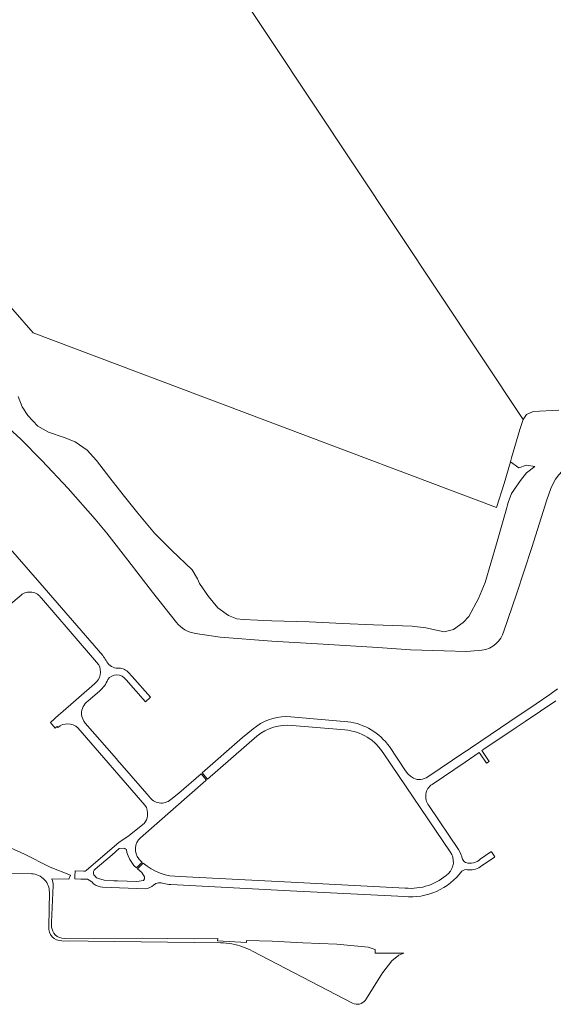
# Model space of a CAD drawing. Extents: x 184422 to 188298, y 343471 to 350189.
# Tile 511 of 513: x 187609 to 187876, y 349296 to 349790. Entities that reach past the tile are written whole.
import ezdxf

# ---------------------------------------------------------------- set-up
doc = ezdxf.new("R2010")
doc.units = 0
for name, color, linetype, lineweight in [('B-WA-GR-GRAS-GV', 252, 'Continuous', 13), ('B-WA-OG-TERREIN_ERF-GV', 252, 'Continuous', 18), ('B-WA-OG-WATER-GV', 252, 'Continuous', 18), ('B-WA-VH-VERHARDING_GESLOTEN-GV', 252, 'Continuous', 18)]:
    doc.layers.add(name, color=color, linetype=linetype, lineweight=lineweight)

msp = doc.modelspace()

# ---------------------------------------------------------------- linework, layer by layer
at = {"layer": 'B-WA-GR-GRAS-GV', "flags": 128}
for points in [[(187879.036, 349594.402), (187866.092, 349593.751), (187862.811, 349592.18), (187861.076, 349589.825), (187859.398, 349584.788), (187855.325, 349570.576), (187854.739, 349568.586), (187854.825, 349568.525), (187858.984, 349565.588), (187862.781, 349566.816), (187866.9, 349566.256), (187862.697, 349563.03), (187859.711, 349559.212), (187855.217, 349552.677), (187853.502, 349548.116), (187852.358, 349543.854), (187847.696, 349527.426), (187842.11, 349507.934), (187838.766, 349500.024), (187833.846, 349490.936), (187831.078, 349487.953), (187826.096, 349484.415), (187821.466, 349483.279), (187817.622, 349484.018), (187812.335, 349485.271), (187805.488, 349486.028), (187785.999, 349486.845), (187770.499, 349487.48), (187753.735, 349488.353), (187735.082, 349488.826), (187720.744, 349489.398), (187717.459, 349489.74), (187713.403, 349491.461), (187707.961, 349495.236), (187703.355, 349500.988), (187698.791, 349507.473), (187697.717, 349509.822), (187695.052, 349514.382), (187684.921, 349524.052), (187676.207, 349532.684), (187667.896, 349542.712), (187660.428, 349551.933), (187653.776, 349560.572), (187647.079, 349569.106), (187642.414, 349574.308), (187636.488, 349578.5), (187630.968, 349580.794), (187623.096, 349583.454), (187617.677, 349586.474), (187612.742, 349591.803), (187609.884, 349596.143), (187607.888, 349601.228)], [(187879.036, 349594.402), (187866.092, 349593.751), (187862.811, 349592.18), (187861.076, 349589.825), (187859.398, 349584.788), (187855.325, 349570.576), (187854.739, 349568.586), (187854.825, 349568.525), (187858.984, 349565.588), (187862.781, 349566.816), (187866.9, 349566.256), (187862.697, 349563.03), (187859.711, 349559.212), (187855.217, 349552.677), (187853.502, 349548.116), (187852.358, 349543.854), (187847.696, 349527.426), (187842.11, 349507.934), (187838.766, 349500.024), (187833.846, 349490.936), (187831.078, 349487.953), (187826.096, 349484.415), (187821.466, 349483.279), (187817.622, 349484.018), (187812.335, 349485.271), (187805.488, 349486.028), (187785.999, 349486.845), (187770.499, 349487.48), (187753.735, 349488.353), (187735.082, 349488.826), (187720.744, 349489.398), (187717.459, 349489.74), (187713.403, 349491.461), (187707.961, 349495.236), (187703.355, 349500.988), (187698.791, 349507.473), (187697.717, 349509.822), (187695.052, 349514.382), (187684.921, 349524.052), (187676.207, 349532.684), (187667.896, 349542.712), (187660.428, 349551.933), (187653.776, 349560.572), (187647.079, 349569.106), (187642.414, 349574.308), (187636.488, 349578.5), (187630.968, 349580.794), (187623.096, 349583.454), (187617.677, 349586.474), (187612.742, 349591.803), (187609.884, 349596.143), (187607.888, 349601.228)], [(187879.036, 349594.402), (187866.092, 349593.751), (187862.811, 349592.18), (187861.076, 349589.825), (187859.398, 349584.788), (187855.325, 349570.576), (187854.739, 349568.586), (187854.825, 349568.525), (187858.984, 349565.588), (187862.781, 349566.816), (187866.9, 349566.256), (187862.697, 349563.03), (187859.711, 349559.212), (187855.217, 349552.677), (187853.502, 349548.116), (187852.358, 349543.854), (187847.696, 349527.426), (187842.11, 349507.934), (187838.766, 349500.024), (187833.846, 349490.936), (187831.078, 349487.953), (187826.096, 349484.415), (187821.466, 349483.279), (187817.622, 349484.018), (187812.335, 349485.271), (187805.488, 349486.028), (187785.999, 349486.845), (187770.499, 349487.48), (187753.735, 349488.353), (187735.082, 349488.826), (187720.744, 349489.398), (187717.459, 349489.74), (187713.403, 349491.461), (187707.961, 349495.236), (187703.355, 349500.988), (187698.791, 349507.473), (187697.717, 349509.822), (187695.052, 349514.382), (187684.921, 349524.052), (187676.207, 349532.684), (187667.896, 349542.712), (187660.428, 349551.933), (187653.776, 349560.572), (187647.079, 349569.106), (187642.414, 349574.308), (187636.488, 349578.5), (187630.968, 349580.794), (187623.096, 349583.454), (187617.677, 349586.474), (187612.742, 349591.803), (187609.884, 349596.143), (187607.888, 349601.228)], [(187587.042, 349599.107), (187594.894, 349592.707), (187609.248, 349579.87), (187619.765, 349569.197), (187632.927, 349555.166), (187646.403, 349539.792), (187652.26, 349532.701), (187662.777, 349519.193), (187675.183, 349503.072), (187687.211, 349487.996)], [(187587.042, 349599.107), (187594.894, 349592.707), (187609.248, 349579.87), (187619.765, 349569.197), (187632.927, 349555.166), (187646.403, 349539.792), (187652.26, 349532.701), (187662.777, 349519.193), (187675.183, 349503.072), (187687.211, 349487.996)], [(187587.042, 349599.107), (187594.894, 349592.707), (187609.248, 349579.87), (187619.765, 349569.197), (187632.927, 349555.166), (187646.403, 349539.792), (187652.26, 349532.701), (187662.777, 349519.193), (187675.183, 349503.072), (187687.211, 349487.996)], [(187851.45, 349483.667), (187857.747, 349502.101), (187865.367, 349525.611), (187872.924, 349549.494), (187875.003, 349555.166)], [(187851.45, 349483.667), (187857.747, 349502.101), (187865.367, 349525.611), (187872.924, 349549.494), (187875.003, 349555.166)], [(187851.45, 349483.667), (187857.747, 349502.101), (187865.367, 349525.611), (187872.924, 349549.494), (187875.003, 349555.166)], [(187696.846, 349482.473), (187709.126, 349480.607), (187735.009, 349478.592), (187760.829, 349477.024), (187788.16, 349475.457), (187804.596, 349474.263), (187821.474, 349473.741), (187832.683, 349473.442), (187834.722, 349473.509), (187840.374, 349473.996)], [(187696.846, 349482.473), (187709.126, 349480.607), (187735.009, 349478.592), (187760.829, 349477.024), (187788.16, 349475.457), (187804.596, 349474.263), (187821.474, 349473.741), (187832.683, 349473.442), (187834.722, 349473.509), (187840.374, 349473.996)], [(187696.846, 349482.473), (187709.126, 349480.607), (187735.009, 349478.592), (187760.829, 349477.024), (187788.16, 349475.457), (187804.596, 349474.263), (187821.474, 349473.741), (187832.683, 349473.442), (187834.722, 349473.509), (187840.374, 349473.996)]]:
    msp.add_lwpolyline(points, dxfattribs=at)
at = {"layer": 'B-WA-GR-GRAS-GV'}
for points in [[(187875.003, 349555.166, -0.2239108), (187889.574, 349569.371)], [(187875.003, 349555.166, -0.2239108), (187889.574, 349569.371)], [(187875.003, 349555.166, -0.2239108), (187889.574, 349569.371)], [(187687.211, 349487.996, 0.1951569), (187696.846, 349482.473)], [(187687.211, 349487.996, 0.1951569), (187696.846, 349482.473)], [(187687.211, 349487.996, 0.1951569), (187696.846, 349482.473)], [(187840.374, 349473.996, 0.2994313), (187851.45, 349483.667)], [(187840.374, 349473.996, 0.2994313), (187851.45, 349483.667)], [(187840.374, 349473.996, 0.2994313), (187851.45, 349483.667)]]:
    msp.add_lwpolyline(points, format="xyb", dxfattribs=at)
at = {"layer": 'B-WA-OG-TERREIN_ERF-GV', "flags": 128}
for points in [[(187394.224, 349525.139), (187394.408, 349524.036), (187394.612, 349522.937), (187394.703, 349520.841), (187411.349, 349496.991), (187428.269, 349472.606), (187446.968, 349443.63), (187464.386, 349416.707), (187470.315, 349406.468), (187475.984, 349396.914), (187480.006, 349386.104), (187482.124, 349378.933), (187483.585, 349373.064), (187485.252, 349367.327), (187486.35, 349363.7), (187529.296, 349362.954), (187614.439, 349361.899)], [(187394.224, 349525.139), (187394.408, 349524.036), (187394.612, 349522.937), (187394.703, 349520.841), (187411.349, 349496.991), (187428.269, 349472.606), (187446.968, 349443.63), (187464.386, 349416.707), (187470.315, 349406.468), (187475.984, 349396.914), (187480.006, 349386.104), (187482.124, 349378.933), (187483.585, 349373.064), (187485.252, 349367.327), (187486.35, 349363.7), (187529.296, 349362.954), (187614.439, 349361.899)], [(187394.224, 349525.139), (187394.408, 349524.036), (187394.612, 349522.937), (187394.703, 349520.841), (187411.349, 349496.991), (187428.269, 349472.606), (187446.968, 349443.63), (187464.386, 349416.707), (187470.315, 349406.468), (187475.984, 349396.914), (187480.006, 349386.104), (187482.124, 349378.933), (187483.585, 349373.064), (187485.252, 349367.327), (187486.35, 349363.7), (187529.296, 349362.954), (187614.439, 349361.899)], [(187624.679, 349359.45), (187633.192, 349359.23), (187634.004, 349361.287), (187623.9, 349365.276), (187623.586, 349365.471), (187610.944, 349371.78), (187579.016, 349386.151)], [(187624.679, 349359.45), (187633.192, 349359.23), (187634.004, 349361.287), (187623.9, 349365.276), (187623.586, 349365.471), (187610.944, 349371.78), (187579.016, 349386.151)], [(187624.679, 349359.45), (187633.192, 349359.23), (187634.004, 349361.287), (187623.9, 349365.276), (187623.586, 349365.471), (187610.944, 349371.78), (187579.016, 349386.151)], [(187624.589, 349335.196), (187624.523, 349337.739), (187625.448, 349356.095)], [(187624.589, 349335.196), (187624.523, 349337.739), (187625.448, 349356.095)], [(187624.589, 349335.196), (187624.523, 349337.739), (187625.448, 349356.095)], [(187623.467, 349352.633), (187623.232, 349335.425)], [(187623.467, 349352.633), (187623.232, 349335.425)], [(187623.467, 349352.633), (187623.232, 349335.425)], [(187782.479, 349299.35), (187790.628, 349312.238), (187790.72, 349312.383), (187795.274, 349318.336), (187798.829, 349321.147), (187801.193, 349322.089), (187786.953, 349322.05), (187786.948, 349323.982), (187783.307, 349325.072), (187767.647, 349326.664), (187750.542, 349327.273), (187735.2, 349328.114), (187722.272, 349328.487), (187722.272, 349327.41), (187707.784, 349328.23), (187707.895, 349329.493), (187696.119, 349329.341), (187682.619, 349329.497), (187670.406, 349329.638), (187631.009, 349329.554)], [(187782.479, 349299.35), (187790.628, 349312.238), (187790.72, 349312.383), (187795.274, 349318.336), (187798.829, 349321.147), (187801.193, 349322.089), (187786.953, 349322.05), (187786.948, 349323.982), (187783.307, 349325.072), (187767.647, 349326.664), (187750.542, 349327.273), (187735.2, 349328.114), (187722.272, 349328.487), (187722.272, 349327.41), (187707.784, 349328.23), (187707.895, 349329.493), (187696.119, 349329.341), (187682.619, 349329.497), (187670.406, 349329.638), (187631.009, 349329.554)], [(187782.479, 349299.35), (187790.628, 349312.238), (187790.72, 349312.383), (187795.274, 349318.336), (187798.829, 349321.147), (187801.193, 349322.089), (187786.953, 349322.05), (187786.948, 349323.982), (187783.307, 349325.072), (187767.647, 349326.664), (187750.542, 349327.273), (187735.2, 349328.114), (187722.272, 349328.487), (187722.272, 349327.41), (187707.784, 349328.23), (187707.895, 349329.493), (187696.119, 349329.341), (187682.619, 349329.497), (187670.406, 349329.638), (187631.009, 349329.554)], [(187629.737, 349328.301), (187709.35, 349327.38)], [(187629.737, 349328.301), (187709.35, 349327.38)], [(187629.737, 349328.301), (187709.35, 349327.38)], [(187725.43, 349323.072), (187775.562, 349297.086)], [(187725.43, 349323.072), (187775.562, 349297.086)], [(187725.43, 349323.072), (187775.562, 349297.086)]]:
    msp.add_lwpolyline(points, dxfattribs=at)
at = {"layer": 'B-WA-OG-TERREIN_ERF-GV'}
for points in [[(187614.439, 349361.899, -0.2089858), (187621.113, 349358.88)], [(187614.439, 349361.899, -0.2089858), (187621.113, 349358.88)], [(187614.439, 349361.899, -0.2089858), (187621.113, 349358.88)], [(187625.448, 349356.095, 0.0945079), (187624.679, 349359.45)], [(187625.448, 349356.095, 0.0945079), (187624.679, 349359.45)], [(187625.448, 349356.095, 0.0945079), (187624.679, 349359.45)], [(187621.113, 349358.88, -0.1890149), (187623.467, 349352.633)], [(187621.113, 349358.88, -0.1890149), (187623.467, 349352.633)], [(187621.113, 349358.88, -0.1890149), (187623.467, 349352.633)], [(187623.232, 349335.425, 0.4517618), (187629.737, 349328.301)], [(187623.232, 349335.425, 0.4517618), (187629.737, 349328.301)], [(187623.232, 349335.425, 0.4517618), (187629.737, 349328.301)], [(187626.41, 349331.319, -0.156106), (187624.589, 349335.196)], [(187626.41, 349331.319, -0.156106), (187624.589, 349335.196)], [(187626.41, 349331.319, -0.156106), (187624.589, 349335.196)], [(187631.009, 349329.554, -0.1908128), (187626.41, 349331.319)], [(187631.009, 349329.554, -0.1908128), (187626.41, 349331.319)], [(187631.009, 349329.554, -0.1908128), (187626.41, 349331.319)], [(187709.35, 349327.38, -0.0422789), (187715.06, 349326.814)], [(187709.35, 349327.38, -0.0422789), (187715.06, 349326.814)], [(187709.35, 349327.38, -0.0422789), (187715.06, 349326.814)], [(187715.06, 349326.814, -0.0816037), (187725.43, 349323.072)], [(187715.06, 349326.814, -0.0816037), (187725.43, 349323.072)], [(187715.06, 349326.814, -0.0816037), (187725.43, 349323.072)], [(187775.562, 349297.086, 0.3794031), (187782.027, 349298.577)], [(187775.562, 349297.086, 0.3794031), (187782.027, 349298.577)], [(187775.562, 349297.086, 0.3794031), (187782.027, 349298.577)], [(187782.027, 349298.577, 0.0446153), (187782.479, 349299.35)], [(187782.027, 349298.577, 0.0446153), (187782.479, 349299.35)], [(187782.027, 349298.577, 0.0446153), (187782.479, 349299.35)]]:
    msp.add_lwpolyline(points, format="xyb", dxfattribs=at)
at = {"layer": 'B-WA-OG-WATER-GV', "flags": 128}
msp.add_lwpolyline([(187584.607, 349668.238), (187615.316, 349633.159), (187847.766, 349545.557), (187851.53, 349557.691), (187854.739, 349568.586), (187855.325, 349570.576), (187859.398, 349584.788), (187861.076, 349589.825), (187691.966, 349844.275), (187494.618, 349963.869)], dxfattribs=at)
msp.add_lwpolyline([(187584.607, 349668.238), (187615.316, 349633.159), (187847.766, 349545.557), (187851.53, 349557.691), (187854.739, 349568.586), (187855.325, 349570.576), (187859.398, 349584.788), (187861.076, 349589.825), (187691.966, 349844.275), (187494.618, 349963.869)], dxfattribs=at)
msp.add_lwpolyline([(187584.607, 349668.238), (187615.316, 349633.159), (187847.766, 349545.557), (187851.53, 349557.691), (187854.739, 349568.586), (187855.325, 349570.576), (187859.398, 349584.788), (187861.076, 349589.825), (187691.966, 349844.275), (187494.618, 349963.869)], dxfattribs=at)
at = {"layer": 'B-WA-VH-VERHARDING_GESLOTEN-GV', "flags": 128}
for points in [[(187650.253, 349471.341), (187616.466, 349510.306), (187615.16, 349511.825), (187580.218, 349551.843), (187577.376, 349553.645)], [(187650.253, 349471.341), (187616.466, 349510.306), (187615.16, 349511.825), (187580.218, 349551.843), (187577.376, 349553.645)], [(187650.253, 349471.341), (187616.466, 349510.306), (187615.16, 349511.825), (187580.218, 349551.843), (187577.376, 349553.645)], [(187518.285, 349492.99), (187522.433, 349486.346), (187527.893, 349478.658), (187530.288, 349474.709), (187530.983, 349473.833), (187538.465, 349462.186), (187540.807, 349458.965), (187542.844, 349457.336), (187545.339, 349456.324), (187547.784, 349455.625), (187549.789, 349455.365), (187552.105, 349455.629), (187553.863, 349456.488), (187557.588, 349458.794), (187567.373, 349466.488), (187580.093, 349477.954), (187593.852, 349488.94), (187595.626, 349490.356), (187595.752, 349490.473), (187609.309, 349501.713)], [(187518.285, 349492.99), (187522.433, 349486.346), (187527.893, 349478.658), (187530.288, 349474.709), (187530.983, 349473.833), (187538.465, 349462.186), (187540.807, 349458.965), (187542.844, 349457.336), (187545.339, 349456.324), (187547.784, 349455.625), (187549.789, 349455.365), (187552.105, 349455.629), (187553.863, 349456.488), (187557.588, 349458.794), (187567.373, 349466.488), (187580.093, 349477.954), (187593.852, 349488.94), (187595.626, 349490.356), (187595.752, 349490.473), (187609.309, 349501.713)], [(187518.285, 349492.99), (187522.433, 349486.346), (187527.893, 349478.658), (187530.288, 349474.709), (187530.983, 349473.833), (187538.465, 349462.186), (187540.807, 349458.965), (187542.844, 349457.336), (187545.339, 349456.324), (187547.784, 349455.625), (187549.789, 349455.365), (187552.105, 349455.629), (187553.863, 349456.488), (187557.588, 349458.794), (187567.373, 349466.488), (187580.093, 349477.954), (187593.852, 349488.94), (187595.626, 349490.356), (187595.752, 349490.473), (187609.309, 349501.713)], [(187619.539, 349500.14), (187633.927, 349483.44), (187648.147, 349466.911)], [(187619.539, 349500.14), (187633.927, 349483.44), (187648.147, 349466.911)], [(187619.539, 349500.14), (187633.927, 349483.44), (187648.147, 349466.911)], [(187658.566, 349465.025), (187657.04, 349465.122)], [(187658.566, 349465.025), (187657.04, 349465.122)], [(187658.566, 349465.025), (187657.04, 349465.122)], [(187661.932, 349459.248), (187671.647, 349448.209), (187674.2, 349450.455), (187665.053, 349460.9), (187663.249, 349462.795)], [(187661.932, 349459.248), (187671.647, 349448.209), (187674.2, 349450.455), (187665.053, 349460.9), (187663.249, 349462.795)], [(187661.932, 349459.248), (187671.647, 349448.209), (187674.2, 349450.455), (187665.053, 349460.9), (187663.249, 349462.795)], [(187646.057, 349457.21), (187629.083, 349442.362), (187628.158, 349441.576), (187624.064, 349437.804), (187626.473, 349434.991)], [(187646.057, 349457.21), (187629.083, 349442.362), (187628.158, 349441.576), (187624.064, 349437.804), (187626.473, 349434.991)], [(187646.057, 349457.21), (187629.083, 349442.362), (187628.158, 349441.576), (187624.064, 349437.804), (187626.473, 349434.991)], [(187642.903, 349448.599), (187648.68, 349453.52)], [(187642.903, 349448.599), (187648.68, 349453.52)], [(187642.903, 349448.599), (187648.68, 349453.52)], [(187878.283, 349454.628), (187874.454, 349451.866), (187867.557, 349447.166), (187854.452, 349438.277), (187839.839, 349428.366), (187834.641, 349424.886), (187833.546, 349424.153), (187831.881, 349423.038), (187813.25, 349410.567)], [(187878.283, 349454.628), (187874.454, 349451.866), (187867.557, 349447.166), (187854.452, 349438.277), (187839.839, 349428.366), (187834.641, 349424.886), (187833.546, 349424.153), (187831.881, 349423.038), (187813.25, 349410.567)], [(187878.283, 349454.628), (187874.454, 349451.866), (187867.557, 349447.166), (187854.452, 349438.277), (187839.839, 349428.366), (187834.641, 349424.886), (187833.546, 349424.153), (187831.881, 349423.038), (187813.25, 349410.567)], [(187815.408, 349406.779), (187831.963, 349417.94), (187839.061, 349422.725), (187839.48, 349422.103), (187842.789, 349417.417), (187844.1, 349418.236), (187840.437, 349423.777), (187841.34, 349424.404), (187857.666, 349435.362), (187862.076, 349438.333), (187877.432, 349448.67)], [(187815.408, 349406.779), (187831.963, 349417.94), (187839.061, 349422.725), (187839.48, 349422.103), (187842.789, 349417.417), (187844.1, 349418.236), (187840.437, 349423.777), (187841.34, 349424.404), (187857.666, 349435.362), (187862.076, 349438.333), (187877.432, 349448.67)], [(187815.408, 349406.779), (187831.963, 349417.94), (187839.061, 349422.725), (187839.48, 349422.103), (187842.789, 349417.417), (187844.1, 349418.236), (187840.437, 349423.777), (187841.34, 349424.404), (187857.666, 349435.362), (187862.076, 349438.333), (187877.432, 349448.67)], [(187773.157, 349438.168), (187744.608, 349440.664), (187742.09, 349440.795)], [(187773.157, 349438.168), (187744.608, 349440.664), (187742.09, 349440.795)], [(187773.157, 349438.168), (187744.608, 349440.664), (187742.09, 349440.795)], [(187627.414, 349435.801), (187627.706, 349435.324)], [(187627.414, 349435.801), (187627.706, 349435.324)], [(187627.414, 349435.801), (187627.706, 349435.324)], [(187637.838, 349435.127), (187671.424, 349396.423)], [(187637.838, 349435.127), (187671.424, 349396.423)], [(187637.838, 349435.127), (187671.424, 349396.423)], [(187673.528, 349400.684), (187672.343, 349401.977), (187661.189, 349414.835), (187658.692, 349417.715), (187658.558, 349417.869), (187657.535, 349419.049), (187657.133, 349419.512), (187641.503, 349437.53)], [(187673.528, 349400.684), (187672.343, 349401.977), (187661.189, 349414.835), (187658.692, 349417.715), (187658.558, 349417.869), (187657.535, 349419.049), (187657.133, 349419.512), (187641.503, 349437.53)], [(187673.528, 349400.684), (187672.343, 349401.977), (187661.189, 349414.835), (187658.692, 349417.715), (187658.558, 349417.869), (187657.535, 349419.049), (187657.133, 349419.512), (187641.503, 349437.53)], [(187725.709, 349434.703), (187720.408, 349430.209), (187700.055, 349412.554), (187702.798, 349409.403), (187727.564, 349430.963)], [(187725.709, 349434.703), (187720.408, 349430.209), (187700.055, 349412.554), (187702.798, 349409.403), (187727.564, 349430.963)], [(187725.709, 349434.703), (187720.408, 349430.209), (187700.055, 349412.554), (187702.798, 349409.403), (187727.564, 349430.963)], [(187745.313, 349436.291), (187771.637, 349434.065)], [(187745.313, 349436.291), (187771.637, 349434.065)], [(187745.313, 349436.291), (187771.637, 349434.065)], [(187806.056, 349409.899), (187804.618, 349410.844), (187803.232, 349412.076), (187802.164, 349413.512), (187793.992, 349425.747)], [(187806.056, 349409.899), (187804.618, 349410.844), (187803.232, 349412.076), (187802.164, 349413.512), (187793.992, 349425.747)], [(187806.056, 349409.899), (187804.618, 349410.844), (187803.232, 349412.076), (187802.164, 349413.512), (187793.992, 349425.747)], [(187791.274, 349422.002), (187824.509, 349372.858)], [(187791.274, 349422.002), (187824.509, 349372.858)], [(187791.274, 349422.002), (187824.509, 349372.858)], [(187669.125, 349380.01), (187669.138, 349380.021), (187702.024, 349408.729), (187702.279, 349408.951), (187699.535, 349412.103), (187688.362, 349402.411), (187684.377, 349399.131)], [(187669.125, 349380.01), (187669.138, 349380.021), (187702.024, 349408.729), (187702.279, 349408.951), (187699.535, 349412.103), (187688.362, 349402.411), (187684.377, 349399.131)], [(187669.125, 349380.01), (187669.138, 349380.021), (187702.024, 349408.729), (187702.279, 349408.951), (187699.535, 349412.103), (187688.362, 349402.411), (187684.377, 349399.131)], [(187828.685, 349374.11), (187813.797, 349396.215)], [(187828.685, 349374.11), (187813.797, 349396.215)], [(187828.685, 349374.11), (187813.797, 349396.215)], [(187671.026, 349387.217), (187662.817, 349380.65), (187658.417, 349377.867), (187641.858, 349363.593)], [(187671.026, 349387.217), (187662.817, 349380.65), (187658.417, 349377.867), (187641.858, 349363.593)], [(187671.026, 349387.217), (187662.817, 349380.65), (187658.417, 349377.867), (187641.858, 349363.593)], [(187646.459, 349364.167), (187654.988, 349371.471), (187658.541, 349374.603), (187660.933, 349374.785)], [(187646.459, 349364.167), (187654.988, 349371.471), (187658.541, 349374.603), (187660.933, 349374.785)], [(187646.459, 349364.167), (187654.988, 349371.471), (187658.541, 349374.603), (187660.933, 349374.785)], [(187662.138, 349374.051), (187662.393, 349372.546), (187663.085, 349370.856), (187663.787, 349369.137), (187665.778, 349366.081), (187667.129, 349364.914), (187669.94, 349367.771)], [(187662.138, 349374.051), (187662.393, 349372.546), (187663.085, 349370.856), (187663.787, 349369.137), (187665.778, 349366.081), (187667.129, 349364.914), (187669.94, 349367.771)], [(187662.138, 349374.051), (187662.393, 349372.546), (187663.085, 349370.856), (187663.787, 349369.137), (187665.778, 349366.081), (187667.129, 349364.914), (187669.94, 349367.771)], [(187839.55, 349365.354), (187846.79, 349370.309), (187846.731, 349370.401), (187846.829, 349370.458), (187845.154, 349373.015), (187844.931, 349372.858), (187844.886, 349372.921), (187839.576, 349369.282)], [(187839.55, 349365.354), (187846.79, 349370.309), (187846.731, 349370.401), (187846.829, 349370.458), (187845.154, 349373.015), (187844.931, 349372.858), (187844.886, 349372.921), (187839.576, 349369.282)], [(187839.55, 349365.354), (187846.79, 349370.309), (187846.731, 349370.401), (187846.829, 349370.458), (187845.154, 349373.015), (187844.931, 349372.858), (187844.886, 349372.921), (187839.576, 349369.282)], [(187670.465, 349367.298), (187667.651, 349364.464), (187669.832, 349362.58), (187671.136, 349360.481), (187671.187, 349359.318), (187670.631, 349358.603), (187667.387, 349358.113), (187657.571, 349358.364), (187655.86, 349358.408), (187651.001, 349358.653), (187648.198, 349359.586), (187647.118, 349359.945), (187646.393, 349360.662), (187645.774, 349361.386)], [(187670.465, 349367.298), (187667.651, 349364.464), (187669.832, 349362.58), (187671.136, 349360.481), (187671.187, 349359.318), (187670.631, 349358.603), (187667.387, 349358.113), (187657.571, 349358.364), (187655.86, 349358.408), (187651.001, 349358.653), (187648.198, 349359.586), (187647.118, 349359.945), (187646.393, 349360.662), (187645.774, 349361.386)], [(187670.465, 349367.298), (187667.651, 349364.464), (187669.832, 349362.58), (187671.136, 349360.481), (187671.187, 349359.318), (187670.631, 349358.603), (187667.387, 349358.113), (187657.571, 349358.364), (187655.86, 349358.408), (187651.001, 349358.653), (187648.198, 349359.586), (187647.118, 349359.945), (187646.393, 349360.662), (187645.774, 349361.386)], [(187832.338, 349367.523), (187832.201, 349367.576)], [(187832.338, 349367.523), (187832.201, 349367.576)], [(187832.338, 349367.523), (187832.201, 349367.576)], [(187640.721, 349363.228), (187636.458, 349363.413), (187636.327, 349360.379), (187636.286, 349359.432), (187639.272, 349359.302), (187642.545, 349359.16)], [(187640.721, 349363.228), (187636.458, 349363.413), (187636.327, 349360.379), (187636.286, 349359.432), (187639.272, 349359.302), (187642.545, 349359.16)], [(187640.721, 349363.228), (187636.458, 349363.413), (187636.327, 349360.379), (187636.286, 349359.432), (187639.272, 349359.302), (187642.545, 349359.16)], [(187801.913, 349354.75), (187744.769, 349357.733), (187688.978, 349360.633)], [(187801.913, 349354.75), (187744.769, 349357.733), (187688.978, 349360.633)], [(187801.913, 349354.75), (187744.769, 349357.733), (187688.978, 349360.633)], [(187645.637, 349356.974), (187645.938, 349356.766)], [(187645.637, 349356.974), (187645.938, 349356.766)], [(187645.637, 349356.974), (187645.938, 349356.766)], [(187650.108, 349355.203), (187671.569, 349354.328)], [(187650.108, 349355.203), (187671.569, 349354.328)], [(187650.108, 349355.203), (187671.569, 349354.328)], [(187684.324, 349356.547), (187744.284, 349353.405), (187801.544, 349350.473), (187801.577, 349350.471)], [(187684.324, 349356.547), (187744.284, 349353.405), (187801.544, 349350.473), (187801.577, 349350.471)], [(187684.324, 349356.547), (187744.284, 349353.405), (187801.544, 349350.473), (187801.577, 349350.471)]]:
    msp.add_lwpolyline(points, dxfattribs=at)
at = {"layer": 'B-WA-VH-VERHARDING_GESLOTEN-GV'}
for points in [[(187609.309, 349501.713, -0.4336504), (187619.539, 349500.14)], [(187609.309, 349501.713, -0.4336504), (187619.539, 349500.14)], [(187609.309, 349501.713, -0.4336504), (187619.539, 349500.14)], [(187651.903, 349468.943, 0.0173395), (187650.253, 349471.341)], [(187651.903, 349468.943, 0.0173395), (187650.253, 349471.341)], [(187651.903, 349468.943, 0.0173395), (187650.253, 349471.341)], [(187653.933, 349466.382, -0.1282665), (187651.903, 349468.943)], [(187653.933, 349466.382, -0.1282665), (187651.903, 349468.943)], [(187653.933, 349466.382, -0.1282665), (187651.903, 349468.943)], [(187648.147, 349466.911, -0.3798655), (187646.057, 349457.21)], [(187648.147, 349466.911, -0.3798655), (187646.057, 349457.21)], [(187648.147, 349466.911, -0.3798655), (187646.057, 349457.21)], [(187657.04, 349465.122, -0.131265), (187653.933, 349466.382)], [(187657.04, 349465.122, -0.131265), (187653.933, 349466.382)], [(187657.04, 349465.122, -0.131265), (187653.933, 349466.382)], [(187661.131, 349464.381, 0.1005587), (187658.566, 349465.025)], [(187661.131, 349464.381, 0.1005587), (187658.566, 349465.025)], [(187661.131, 349464.381, 0.1005587), (187658.566, 349465.025)], [(187663.249, 349462.795, 0.0999246), (187661.131, 349464.381)], [(187663.249, 349462.795, 0.0999246), (187661.131, 349464.381)], [(187663.249, 349462.795, 0.0999246), (187661.131, 349464.381)], [(187648.68, 349453.52, 0.1189816), (187652.784, 349459.305)], [(187648.68, 349453.52, 0.1189816), (187652.784, 349459.305)], [(187648.68, 349453.52, 0.1189816), (187652.784, 349459.305)], [(187652.784, 349459.305, -0.5311317), (187661.932, 349459.248)], [(187652.784, 349459.305, -0.5311317), (187661.932, 349459.248)], [(187652.784, 349459.305, -0.5311317), (187661.932, 349459.248)], [(187639.659, 349442.056, -0.2621442), (187642.903, 349448.599)], [(187639.659, 349442.056, -0.2621442), (187642.903, 349448.599)], [(187639.659, 349442.056, -0.2621442), (187642.903, 349448.599)], [(187641.503, 349437.53, -0.1686342), (187639.659, 349442.056)], [(187641.503, 349437.53, -0.1686342), (187639.659, 349442.056)], [(187641.503, 349437.53, -0.1686342), (187639.659, 349442.056)], [(187742.09, 349440.795, 0.1642742), (187725.709, 349434.703)], [(187742.09, 349440.795, 0.1642742), (187725.709, 349434.703)], [(187742.09, 349440.795, 0.1642742), (187725.709, 349434.703)], [(187626.473, 349434.991, -0.0372125), (187627.414, 349435.801)], [(187626.473, 349434.991, -0.0372125), (187627.414, 349435.801)], [(187626.473, 349434.991, -0.0372125), (187627.414, 349435.801)], [(187627.706, 349435.324, -0.3772553), (187637.838, 349435.127)], [(187627.706, 349435.324, -0.3772553), (187637.838, 349435.127)], [(187627.706, 349435.324, -0.3772553), (187637.838, 349435.127)], [(187727.564, 349430.963, -0.1998977), (187745.313, 349436.291)], [(187727.564, 349430.963, -0.1998977), (187745.313, 349436.291)], [(187727.564, 349430.963, -0.1998977), (187745.313, 349436.291)], [(187771.637, 349434.065, -0.2417923), (187791.274, 349422.002)], [(187771.637, 349434.065, -0.2417923), (187791.274, 349422.002)], [(187771.637, 349434.065, -0.2417923), (187791.274, 349422.002)], [(187793.992, 349425.747, 0.2088833), (187773.157, 349438.168)], [(187793.992, 349425.747, 0.2088833), (187773.157, 349438.168)], [(187793.992, 349425.747, 0.2088833), (187773.157, 349438.168)], [(187813.25, 349410.567, -0.2868535), (187806.056, 349409.899)], [(187813.25, 349410.567, -0.2868535), (187806.056, 349409.899)], [(187813.25, 349410.567, -0.2868535), (187806.056, 349409.899)], [(187813.797, 349396.215, -0.4360958), (187815.408, 349406.779)], [(187813.797, 349396.215, -0.4360958), (187815.408, 349406.779)], [(187813.797, 349396.215, -0.4360958), (187815.408, 349406.779)], [(187684.377, 349399.131, -0.4482464), (187673.528, 349400.684)], [(187684.377, 349399.131, -0.4482464), (187673.528, 349400.684)], [(187684.377, 349399.131, -0.4482464), (187673.528, 349400.684)], [(187671.424, 349396.423, -0.1831039), (187672.728, 349391.045)], [(187671.424, 349396.423, -0.1831039), (187672.728, 349391.045)], [(187671.424, 349396.423, -0.1831039), (187672.728, 349391.045)], [(187672.728, 349391.045, -0.1348522), (187671.026, 349387.217)], [(187672.728, 349391.045, -0.1348522), (187671.026, 349387.217)], [(187672.728, 349391.045, -0.1348522), (187671.026, 349387.217)], [(187668.365, 349369.357, -0.3991225), (187669.125, 349380.01)], [(187668.365, 349369.357, -0.3991225), (187669.125, 349380.01)], [(187668.365, 349369.357, -0.3991225), (187669.125, 349380.01)], [(187660.933, 349374.785, -0.097339), (187662.138, 349374.051)], [(187660.933, 349374.785, -0.097339), (187662.138, 349374.051)], [(187660.933, 349374.785, -0.097339), (187662.138, 349374.051)], [(187830.698, 349369.219, 0.0738368), (187828.685, 349374.11)], [(187830.698, 349369.219, 0.0738368), (187828.685, 349374.11)], [(187830.698, 349369.219, 0.0738368), (187828.685, 349374.11)], [(187669.94, 349367.771, -0.0211945), (187668.365, 349369.357)], [(187669.94, 349367.771, -0.0211945), (187668.365, 349369.357)], [(187669.94, 349367.771, -0.0211945), (187668.365, 349369.357)], [(187824.509, 349372.858, -0.3756567), (187823.637, 349362.146)], [(187824.509, 349372.858, -0.3756567), (187823.637, 349362.146)], [(187824.509, 349372.858, -0.3756567), (187823.637, 349362.146)], [(187832.201, 349367.576, -0.1849256), (187830.698, 349369.219)], [(187832.201, 349367.576, -0.1849256), (187830.698, 349369.219)], [(187832.201, 349367.576, -0.1849256), (187830.698, 349369.219)], [(187839.576, 349369.282, -0.1264233), (187836.213, 349367.473)], [(187839.576, 349369.282, -0.1264233), (187836.213, 349367.473)], [(187839.576, 349369.282, -0.1264233), (187836.213, 349367.473)], [(187645.635, 349363.048, -0.1961767), (187646.459, 349364.167)], [(187645.635, 349363.048, -0.1961767), (187646.459, 349364.167)], [(187645.635, 349363.048, -0.1961767), (187646.459, 349364.167)], [(187688.978, 349360.633, -0.1898586), (187670.465, 349367.298)], [(187688.978, 349360.633, -0.1898586), (187670.465, 349367.298)], [(187688.978, 349360.633, -0.1898586), (187670.465, 349367.298)], [(187836.213, 349367.473, -0.128518), (187832.338, 349367.523)], [(187836.213, 349367.473, -0.128518), (187832.338, 349367.523)], [(187836.213, 349367.473, -0.128518), (187832.338, 349367.523)], [(187833.032, 349363.979, 0.1913172), (187839.55, 349365.354)], [(187833.032, 349363.979, 0.1913172), (187839.55, 349365.354)], [(187833.032, 349363.979, 0.1913172), (187839.55, 349365.354)], [(187641.858, 349363.593, -0.3691027), (187640.721, 349363.228)], [(187641.858, 349363.593, -0.3691027), (187640.721, 349363.228)], [(187641.858, 349363.593, -0.3691027), (187640.721, 349363.228)], [(187645.774, 349361.386, -0.1463938), (187645.635, 349363.048)], [(187645.774, 349361.386, -0.1463938), (187645.635, 349363.048)], [(187645.774, 349361.386, -0.1463938), (187645.635, 349363.048)], [(187801.577, 349350.471, 0.263522), (187830.308, 349363.299)], [(187801.577, 349350.471, 0.263522), (187830.308, 349363.299)], [(187801.577, 349350.471, 0.263522), (187830.308, 349363.299)], [(187823.637, 349362.146, -0.2159839), (187801.913, 349354.75)], [(187823.637, 349362.146, -0.2159839), (187801.913, 349354.75)], [(187823.637, 349362.146, -0.2159839), (187801.913, 349354.75)], [(187830.308, 349363.299, -0.1898943), (187833.032, 349363.979)], [(187830.308, 349363.299, -0.1898943), (187833.032, 349363.979)], [(187830.308, 349363.299, -0.1898943), (187833.032, 349363.979)], [(187642.545, 349359.16, -0.1300007), (187645.637, 349356.974)], [(187642.545, 349359.16, -0.1300007), (187645.637, 349356.974)], [(187642.545, 349359.16, -0.1300007), (187645.637, 349356.974)], [(187645.938, 349356.766, 0.1566405), (187650.108, 349355.203)], [(187645.938, 349356.766, 0.1566405), (187650.108, 349355.203)], [(187645.938, 349356.766, 0.1566405), (187650.108, 349355.203)], [(187671.569, 349354.328, 0.1569242), (187675.713, 349356.274)], [(187671.569, 349354.328, 0.1569242), (187675.713, 349356.274)], [(187671.569, 349354.328, 0.1569242), (187675.713, 349356.274)], [(187675.713, 349356.274, -0.2565085), (187680.879, 349357.129)], [(187675.713, 349356.274, -0.2565085), (187680.879, 349357.129)], [(187675.713, 349356.274, -0.2565085), (187680.879, 349357.129)], [(187680.879, 349357.129, 0.0426912), (187684.324, 349356.547)], [(187680.879, 349357.129, 0.0426912), (187684.324, 349356.547)], [(187680.879, 349357.129, 0.0426912), (187684.324, 349356.547)]]:
    msp.add_lwpolyline(points, format="xyb", dxfattribs=at)

doc.saveas('drawing.dxf')
